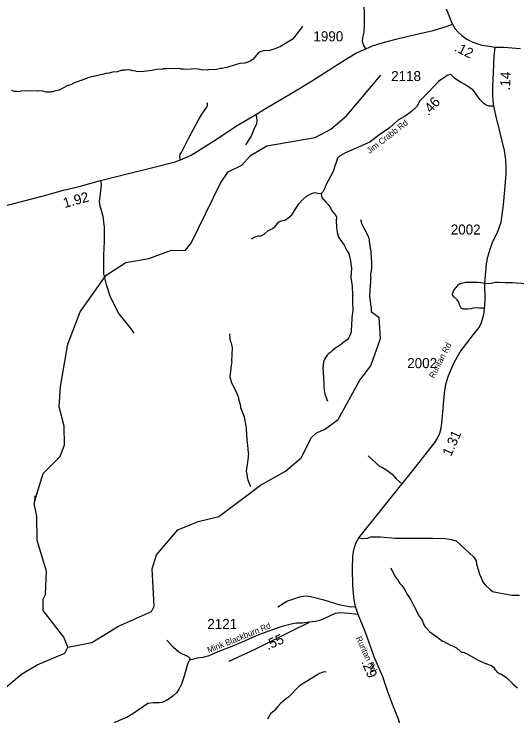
# Model space of a CAD drawing. Extents: x 1248224 to 1454986, y 825081 to 985870.
# Drawn here: x 1401329 to 1407596, y 911027 to 919771 of the extents above; entities that cross this region are included whole.
import ezdxf

# ---------------------------------------------------------------- set-up
doc = ezdxf.new("R2010")
doc.units = 0
for name, color, linetype in [('Exist Hydrographic Creek Single Shore', 7, 'Continuous'), ('Exist Hydrographic Misc Water Feature', 7, 'Continuous'), ('Exist Road Non-System Type 51', 7, 'Continuous'), ('Exist Road Secondary Mileage Hundredths English Label', 7, 'Continuous'), ('Exist Road Secondary Type 51 Attributed', 7, 'Continuous'), ('Exist Road Secondary Type 51 Label', 7, 'Continuous'), ('Exist Road Secondary Type 51 Number Label', 7, 'Continuous')]:
    doc.layers.add(name, color=color, linetype=linetype)

msp = doc.modelspace()

# ---------------------------------------------------------------- linework, layer by layer
at = {"layer": 'Exist Hydrographic Creek Single Shore'}
for points in [[(1402151, 916059.9), (1402478, 916519.6), (1402723, 916675.5), (1403007, 916725.6), (1403293, 916828.2), (1403460, 916824.8), (1403537, 916915.2), (1403902, 917666.2), (1403997, 917805.4), (1404166, 917887.4), (1404277, 918010), (1404479, 918130.5), (1405082.1, 918233.4), (1405276.1, 918337.8), (1405471.1, 918501.3), (1405899.1, 919011.4)], [(1401893, 914876.8), (1401907, 915129.2), (1402001, 915659.2), (1402151, 916059.9)], [(1403880.9, 913511.2), (1404196.1, 913746.9), (1404399.1, 913900.5), (1404712.1, 914078), (1404907.1, 914241.5), (1405037.1, 914495), (1405097.1, 914552.9), (1405198, 914593.5), (1405367.1, 914721.3), (1405636, 915208.5), (1405773.1, 915389.5), (1405897.1, 915728.5), (1405877.1, 915991.5)], [(1401587, 913769.8), (1401585.1, 913696.3), (1401693, 914046.9), (1401905, 914259.3), (1401958.9, 914402.7), (1401954.9, 914635.7), (1401893, 914876.8)], [(1400787, 911005.4), (1400895.9, 911045.9), (1401110, 911291), (1401424.1, 911548)]]:
    msp.add_lwpolyline(points, dxfattribs=at)
at = {"layer": 'Exist Hydrographic Misc Water Feature'}
for points in [[(1404922.5, 919618.9), (1404907.9, 919595.3), (1404825.3, 919485.3), (1404792.5, 919456.2), (1404649.9, 919368.1), (1404591.8, 919343.1), (1404515.1, 919317.1), (1404435, 919315), (1404396.7, 919302), (1404372.3, 919284.6), (1404327, 919229.7), (1404302.4, 919206.4), (1404271.9, 919185.1), (1404203.3, 919160.8), (1404141.6, 919154.4), (1404083.2, 919139.8), (1403982, 919106.4), (1403917.6, 919091.9), (1403901.6, 919092.3), (1403853.3, 919081.6), (1403749.2, 919076.1), (1403741.1, 919072.3), (1403661.3, 919078.3), (1403605.5, 919087.7), (1403465.2, 919079.2), (1403441.4, 919083.8), (1403409.4, 919084.7), (1403401.5, 919088.9), (1403247.6, 919092.7), (1403233.4, 919089), (1403185.5, 919090.2), (1403177.4, 919086.4), (1403104.9, 919080.2), (1403049, 919069.6), (1402912.5, 919053), (1402856.6, 919054.4), (1402848.7, 919058.6), (1402808.8, 919063.6), (1402769.1, 919074.6), (1402719.1, 919073.9), (1402704.9, 919070.2), (1402688.9, 919070.6), (1402680.8, 919066.8), (1402664.8, 919067.2), (1402616.5, 919052.4), (1402556.4, 919045.9), (1402496, 919031.4), (1402489.6, 919032.8), (1402431.6, 919017), (1402426.6, 919018.2), (1402355.3, 919002.9), (1402323, 918991.7), (1402313, 918992), (1402250.6, 918977.5), (1402202.1, 918954.8), (1402194.1, 918955), (1402169.8, 918943.5), (1402161.8, 918943.7), (1402083.1, 918915.7), (1402052.7, 918900.4), (1402048.6, 918894.6), (1401991.7, 918875.9), (1401951.7, 918856.9), (1401947.2, 918851.9), (1401890.9, 918822.5), (1401885.8, 918823.6), (1401834.2, 918808.7)], [(1401834.2, 918808.7), (1401806.4, 918800.6), (1401788.3, 918801), (1401774.3, 918797.4), (1401734.3, 918798.4), (1401686.6, 918811.5), (1401630.6, 918813), (1401622.5, 918809.2), (1401468.6, 918813), (1401414.5, 918810.3), (1401406.4, 918806.5), (1401374.3, 918803.3), (1401358.4, 918807.7), (1401334.4, 918808.3), (1401302.7, 918817.2)], [(1405647.4, 917213.1), (1405648.1, 917200.5), (1405659.4, 917168.2), (1405659.2, 917160.2), (1405678.2, 917119.7), (1405712.8, 917062.8), (1405747.1, 916990), (1405746.9, 916982), (1405754.6, 916965.8), (1405753.9, 916941.9), (1405774.6, 916805.3), (1405776.9, 916733.2), (1405783.5, 916673), (1405781.5, 916593.1), (1405777.3, 916585.2), (1405776.4, 916545.2), (1405772, 916531.3), (1405771.2, 916497.3), (1405774.9, 916481.2), (1405770.4, 916467.4), (1405769.3, 916417.3), (1405764.9, 916401.4), (1405766.5, 916385.4), (1405757.4, 916257.6), (1405774.3, 916129.2), (1405778.1, 916121.1), (1405780.8, 916065.1), (1405877.1, 915991.5)], [(1404015, 915786.7), (1404019.6, 915722.6), (1404026.9, 915690.5), (1404034.6, 915674.3), (1404045.3, 915614.2), (1404037.7, 915448.5), (1404041.6, 915442.3), (1404032.5, 915394.5), (1404027.6, 915322), (1404017.4, 915251), (1404039.8, 915178.5), (1404101.1, 915057.2), (1404112.4, 915025), (1404112.3, 915017), (1404123.8, 914992.8), (1404125.4, 914976.7), (1404149.5, 914888.3), (1404151.1, 914868.3), (1404194.5, 914751.4), (1404209.1, 914687.1), (1404219.5, 914610.9), (1404223.3, 914602.8), (1404228.3, 914464.8), (1404242, 914358.5), (1404241.5, 914334.6), (1404245.3, 914326.5), (1404244.8, 914302.5), (1404248.6, 914294.4), (1404242.6, 914218.9), (1404223.2, 914076.8), (1404234.5, 914014.9), (1404234.2, 913999), (1404245.2, 913954.8), (1404273.8, 913886.1)], [(1401998, 911883.8), (1401950, 912009.5), (1401690, 912339.8), (1401693, 912481), (1401719.9, 912539.5), (1401734, 912831.4), (1401617, 913214.5), (1401615, 913516.7), (1401584, 913651.8), (1401585.1, 913696.3)], [(1401998, 911883.8), (1402299, 911943.4), (1402629, 912143.6), (1403041, 912329), (1403076.1, 912394), (1403052.1, 912860.6), (1403106, 913033.6), (1403371, 913346.7), (1403623, 913449.9), (1403880.9, 913511.2)], [(1406023.9, 912872.1), (1406033.4, 912847.9), (1406045, 912831.7), (1406075.6, 912767), (1406091.1, 912744.8), (1406108.7, 912726.3), (1406137.6, 912677.7), (1406161.1, 912651.3), (1406197.6, 912598.9), (1406230.6, 912535.8), (1406273.3, 912474.9), (1406313.5, 912390), (1406378.8, 912268.6), (1406413.7, 912219.9), (1406436.5, 912161.5), (1406451.9, 912135.1), (1406510.6, 912075.5), (1406611.1, 912003.7), (1406666, 911958.5), (1406674, 911958.3), (1406769, 911908.2), (1406784.9, 911903.9), (1406840.3, 911874.7), (1406891.3, 911829.6), (1406907.2, 911821.3), (1406923.2, 911820.9), (1406958.9, 911808.2), (1407112.9, 911720.8), (1407204.1, 911678.8), (1407212.1, 911678.6), (1407235.8, 911666.1), (1407271.6, 911657.4), (1407287.4, 911649), (1407305.1, 911632.6), (1407324.4, 911600.2), (1407353.7, 911569.6), (1407385.3, 911550.8), (1407393.3, 911550.7), (1407417, 911538.2), (1407432.7, 911525.8), (1407466.4, 911507.2), (1407542.6, 911427.5), (1407601.6, 911378.2)], [(1401424.1, 911548), (1401618, 911664.9), (1401963, 911809), (1401998, 911883.8)], [(1405217.6, 911574.7), (1405177.5, 911571.5), (1405157.4, 911566), (1405133.2, 911554.6), (1404885.8, 911402.2), (1404748.7, 911261.2), (1404724.4, 911245.8), (1404651, 911183.5), (1404614.2, 911144.3), (1404570.9, 911089.3), (1404526.1, 911052.3), (1404488.7, 910987.2)]]:
    msp.add_lwpolyline(points, dxfattribs=at)
at = {"layer": 'Exist Road Non-System Type 51'}
for points in [[(1405712.8, 919337.3), (1405683.6, 919388.3), (1405671.4, 919428.1), (1405674.5, 919480.1), (1405692.8, 919547.4), (1405695.9, 919637.6), (1405694.3, 919793.6), (1405686.7, 919932.8), (1405683.6, 920023)], [(1403404.7, 917955.5), (1403395.6, 917995.2), (1403398.6, 918025.8), (1403413.9, 918047.2), (1403436.8, 918087), (1403508.6, 918229.2), (1403623.3, 918443.3), (1403669.1, 918522.8), (1403708.8, 918580.9), (1403731.8, 918613.1), (1403737.9, 918632.9), (1403739.4, 918654.3), (1403736.3, 918666.6)], [(1404341.5, 918521.3), (1404352.2, 918481.5), (1404353.7, 918443.3), (1404349.1, 918402), (1404317.1, 918333.2), (1404281.9, 918250.6), (1404213.1, 918140.5)], [(1405382.6, 918001.2), (1405359.3, 917975.3), (1405342.5, 917923.3), (1405325.6, 917879), (1405308.8, 917816.3), (1405272.2, 917746), (1405218.7, 917649.6), (1405203.4, 917602.2), (1405178.9, 917560.9), (1405154.5, 917534.9)], [(1402407, 917695.5), (1402413.8, 917652.1), (1402409.2, 917603.2), (1402389.3, 917433.4), (1402400, 917387.6), (1402435.2, 917253), (1402452, 917113.8), (1402450.5, 916938), (1402444.3, 916770.7), (1402444.3, 916640.7), (1402442.8, 916536.7)], [(1404287.1, 916970.3), (1404334.4, 916994.8), (1404371.1, 917008.5), (1404407.8, 917007), (1404446, 917026.9), (1404491.8, 917071.2), (1404514.8, 917085), (1404540.7, 917094.2), (1404578.9, 917120.2), (1404611, 917159.9), (1404629.4, 917182.9), (1404659.9, 917193.6), (1404704.3, 917204.3), (1404742.5, 917230.3), (1404791.4, 917271.6), (1404818.9, 917314.4), (1404878.1, 917405.2), (1404928.6, 917458.8), (1404974.4, 917503.1), (1405018.7, 917529.1), (1405060, 917544.4), (1405079.9, 917547.5), (1405113.5, 917541.4), (1405154.5, 917534.9)], [(1405154.5, 917534.9), (1405163.7, 917484.4), (1405214.1, 917429.4), (1405244.7, 917400.3), (1405273.7, 917357.5), (1405289, 917319.3), (1405316.5, 917285.6), (1405337.9, 917259.6), (1405345.5, 917240.4), (1405343.9, 917196), (1405345.5, 917114.9), (1405356.2, 917049.2), (1405371.5, 916992.6), (1405391.3, 916961.2), (1405443.2, 916892.4), (1405475.2, 916824.1), (1405499.7, 916787.4), (1405521.1, 916697.2), (1405531.8, 916605.4), (1405527.2, 916489.2), (1405540.9, 916380.6), (1405547.1, 916265.9), (1405547, 916179.5), (1405550.1, 916081.6), (1405536.6, 915992.5)], [(1402442.8, 916536.7), (1402476.3, 916402.6), (1402528.2, 916248.2), (1402635.2, 916035.6), (1402772.4, 915865.5), (1402821.3, 915795.2)], [(1407189.4, 916100.5), (1407166.7, 916105.3), (1407128.5, 916108.4), (1407087.2, 916109.9), (1407049, 916105.3), (1407020, 916099.2), (1406983.3, 916096.1), (1406951.2, 916094.6), (1406929.8, 916096.1), (1406902.3, 916105.3), (1406879.4, 916146.6), (1406870.2, 916180.2), (1406848.9, 916209.3), (1406813.7, 916244.5), (1406793.8, 916275.1), (1406798.4, 916294.9), (1406809.1, 916330.1), (1406836.6, 916365.3), (1406864.1, 916395.9), (1406888.6, 916414.2), (1406954.3, 916429.5), (1407020, 916431), (1407102.5, 916429.5), (1407145.3, 916426.5), (1407196, 916419.3)], [(1407196, 916419.3), (1407227.8, 916415.8), (1407275.2, 916420.3), (1407324.1, 916432.6), (1407368.4, 916431), (1407447.9, 916424.9), (1407539.6, 916426.5), (1407588.5, 916421.9), (1407651.1, 916417.3), (1407692.4, 916412.7), (1407713.5, 916404.9), (1407728.8, 916386.5), (1407736.4, 916355.9), (1407719.6, 916294.8), (1407719.6, 916213.7), (1407722.7, 916174)], [(1405536.6, 915992.5), (1405532.4, 915882.5), (1405531.6, 915840.5), (1405528.9, 915808.6), (1405522.3, 915786.7), (1405513.8, 915764.8), (1405499.3, 915741.1), (1405486.9, 915721.3), (1405464.5, 915701.8), (1405444.2, 915686.2), (1405411.7, 915663), (1405391.4, 915647.4), (1405360.9, 915626), (1405322.4, 915598.8), (1405291.9, 915575.4), (1405275.5, 915559.7), (1405257.3, 915548.1), (1405230.8, 915522.6), (1405214.2, 915496.9), (1405197.5, 915471.2), (1405184.9, 915439.5), (1405180, 915397.5), (1405177.3, 915361.6), (1405180.2, 915305.5), (1405184.7, 915233.3), (1405189.3, 915171.2), (1405190.3, 915125.2), (1405193.5, 915085.1), (1405199, 915058.9), (1405202.5, 915034.9), (1405213.9, 915002.6), (1405232.9, 914950.2)], [(1405742.6, 914268), (1405888.3, 914136.1), (1405918.1, 914123.5), (1405963.6, 914096.6), (1405991.2, 914078), (1406042.4, 914038.8), (1406091.7, 913980.6), (1406164.9, 913914.1)], [(1405626.3, 913247.1), (1405665.5, 913238), (1405731.4, 913242.8), (1405775.3, 913259.9), (1405897.2, 913259.9), (1406080.2, 913242.8), (1406363.1, 913242.8), (1406543.6, 913242.8), (1406697.3, 913238), (1406760.7, 913230.6), (1406836.4, 913208.7), (1406951, 913106.1), (1407053.5, 913010.9), (1407085.2, 912959.7), (1407090, 912920.6), (1407129.1, 912793.7), (1407173, 912688.7), (1407204.7, 912657), (1407260.8, 912603.3), (1407292.5, 912578.9), (1407351, 912564.2), (1407441.3, 912547.1), (1407536.4, 912532.5), (1407626.7, 912532.5)], [(1404615.2, 912385.1), (1404726.3, 912456.2), (1404790, 912476.8), (1404891.6, 912511.2), (1404955.4, 912525), (1405000.3, 912520.4), (1405061.7, 912506.6), (1405189.3, 912474.5), (1405375.9, 912417.2), (1405503.5, 912389.7), (1405536.5, 912387.4), (1405583.8, 912389.7)], [(1404011.1, 911709.3), (1404342.9, 911863.1), (1404789.3, 912085.2), (1405009.7, 912194.9)], [(1403521.5, 911720.3), (1403523.5, 911743.7), (1403501.6, 911763.2), (1403421.1, 911802.3), (1403384.5, 911821.8), (1403316.2, 911880.4), (1403233.3, 911970.7)], [(1403137.3, 911191.6), (1403066, 911190.9), (1402997.7, 911183.6), (1402941.6, 911144.6), (1402807.4, 911051.8), (1402734.2, 911007.9), (1402668.4, 910983.5), (1402583, 910946.8), (1402561, 910900.5), (1402529.3, 910771.1), (1402509.8, 910592.9), (1402487.7, 910463.1)]]:
    msp.add_lwpolyline(points, dxfattribs=at)
at = {"layer": 'Exist Road Secondary Type 51 Attributed'}
for points in [[(1406790.6, 919646.9), (1406718.1, 919832.1)], [(1401065, 917343.1), (1401681.1, 917502.4), (1401946.9, 917577.2), (1402140.2, 917621.1), (1402407, 917695.5), (1402672.9, 917763.7), (1403074.9, 917862.6), (1403338.5, 917930.8), (1403404.7, 917955.5), (1403535.1, 918013.7), (1403825.1, 918196.2), (1404110.7, 918383.1), (1404341.5, 918521.3), (1404470.3, 918597.6), (1404773.5, 918775.7), (1405033.9, 918934.9), (1405299.8, 919106.4), (1405460.1, 919205.4), (1405596.3, 919286.7), (1405712.8, 919337.3), (1405796.3, 919376.9), (1405917.1, 919414.2), (1406138.1, 919471), (1406386.3, 919530.4), (1406551.1, 919567.8), (1406726.9, 919618.3), (1406790.6, 919646.9)], [(1406790.6, 919646.9), (1406827.2, 919587.5), (1406863.4, 919543.5), (1406908.4, 919502.9), (1406971.1, 919458.9), (1407044.7, 919422.6), (1407158.9, 919385.2), (1407251.2, 919369.8), (1407324.8, 919358.8)], [(1407308.8, 918624.2), (1407303.3, 918657.2), (1407296.7, 918747.3), (1407296.7, 918869.3), (1407304.3, 919044.6), (1407313.1, 919243.6), (1407324.8, 919358.8)], [(1407324.8, 919358.8), (1407428.4, 919359.8), (1407640.4, 919343.4)], [(1407308.8, 918624.2), (1407279.5, 918623.1), (1407249.8, 918625.3), (1407213.6, 918634.1), (1407182.8, 918657.2), (1407132.3, 918706.6), (1407077.3, 918783.6), (1407048.8, 918822.1), (1407009.2, 918852.8), (1406946.6, 918892.4), (1406901.6, 918918.8), (1406846.7, 918949.6), (1406817, 918971.6), (1406797.2, 918993.6), (1406773.2, 919016.5), (1406756.8, 919015.4), (1406735.9, 919008.8), (1406696.3, 918985.7), (1406618.3, 918929.6), (1406496.4, 918802.1), (1406489.4, 918794.8), (1406383.5, 918688.1), (1406348.2, 918620.3), (1406283.1, 918555.1), (1406204.4, 918500.8), (1406117.6, 918454.7), (1406006.4, 918354.2), (1405876.2, 918262), (1405760.6, 918173.5), (1405459.5, 918040.5), (1405382.6, 918001.2)], [(1405616.9, 912288.8), (1405583.8, 912389.7), (1405568.4, 912473.4), (1405559, 912553.6), (1405551.9, 912659.1), (1405546, 912850.5), (1405550.7, 913022.4), (1405562.5, 913098.1), (1405588.5, 913180.6), (1405626.3, 913247.1), (1406331.7, 914124.5), (1406572.1, 914433.6), (1406602.2, 914477.8), (1406635, 914551.4), (1406649.2, 914611), (1406661, 914672.9), (1406690.6, 915045.4), (1406709.5, 915157.8), (1406735.4, 915244.9), (1406766.2, 915325.1), (1406813.4, 915430.6), (1406889, 915561.2), (1407066.7, 915797.2), (1407123.5, 915865.3), (1407154.2, 915926.8), (1407176.2, 915997.2), (1407187.2, 916054.4), (1407189.4, 916100.5), (1407198.2, 916206.1), (1407196, 916419.3), (1407205.7, 916565.3), (1407214.5, 916658.8), (1407232.1, 916746.7), (1407264, 916853.4), (1407295.8, 916935.8), (1407346.3, 917035), (1407374.9, 917107.6), (1407396.8, 917179), (1407412.2, 917271.4), (1407427.6, 917394.5), (1407446.2, 917580.6), (1407459.4, 917777.3), (1407461.5, 917855.6), (1407458.2, 917955.6), (1407439.5, 918069.9), (1407331.9, 918513.4), (1407308.8, 918624.2)], [(1405616.9, 912288.8), (1405498.7, 912302.6), (1405385.4, 912309.5), (1405331, 912302.6), (1405274.3, 912279.7), (1405179.8, 912233.8), (1405134.9, 912215.5), (1405085.3, 912204), (1405009.7, 912194.9), (1404922.3, 912183.4), (1404846.7, 912183.4), (1404783, 912171.9), (1404653, 912137.5), (1404373.1, 912037.8), (1404207.7, 911964.5), (1404044.7, 911893.4), (1403891.2, 911833.8), (1403755.3, 911777.6), (1403686.8, 911757), (1403611.2, 911745.5), (1403554.5, 911731.8), (1403521.5, 911720.3), (1403504.9, 911704.3), (1403481.3, 911644.7), (1403448.2, 911523.2), (1403417.5, 911424.6), (1403382.1, 911355.8), (1403353.7, 911314.6), (1403313.6, 911275.6), (1403264, 911238.9), (1403221.4, 911216), (1403176.6, 911195.4), (1403137.3, 911191.6)], [(1406153.1, 910867.6), (1406124.8, 910973), (1406056.3, 911140.4), (1405987.8, 911328.3), (1405922.8, 911512.9), (1405816.5, 911765), (1405704.3, 912077.9), (1405616.9, 912288.8)]]:
    msp.add_lwpolyline(points, dxfattribs=at)

# ---------------------------------------------------------------- texts
at = {"layer": 'Exist Road Secondary Mileage Hundredths English Label'}
for s, rotation, p in [('.12', 333.76049, (1406804.8, 919317.2)), ('.14', 87.51351, (1407507.7, 918818.8)), ('.46', 47.71725, (1406491.9, 918496.6)), ('1.92', 15.57783, (1401959.6, 917352.5)), ('1.31', 65.86544, (1406773.4, 914252)), ('.55', 23.92243, (1404492.3, 911845.3)), ('.29', 292.85911, (1405654.5, 911700.8))]:
    msp.add_text(s, height=125, rotation=rotation, dxfattribs=at).set_placement(p)
at = {"layer": 'Exist Road Secondary Type 51 Label'}
for s, rotation, p in [('Jim Crabb Rd', 37.55544, (1405759.1, 918027)), ('Ruritan Rd', 62.72713, (1406562.2, 915227.8)), ('Mink Blackburn Rd', 21.8861, (1403755.3, 911809.8)), ('Ruritan Rd', 294.95283, (1405584.6, 911998))]:
    msp.add_text(s, height=75, rotation=rotation, dxfattribs=at).set_placement(p)
at = {"layer": 'Exist Road Secondary Type 51 Number Label'}
for s, p in [('1990', (1405059.3, 919431.9)), ('2118', (1406027.8, 918936.4)), ('2002', (1406770.9, 917024.1)), ('2002', (1406227.8, 915359.9)), ('2121', (1403736.9, 912110.7))]:
    msp.add_text(s, height=125, dxfattribs=at).set_placement(p)

doc.saveas('drawing.dxf')
